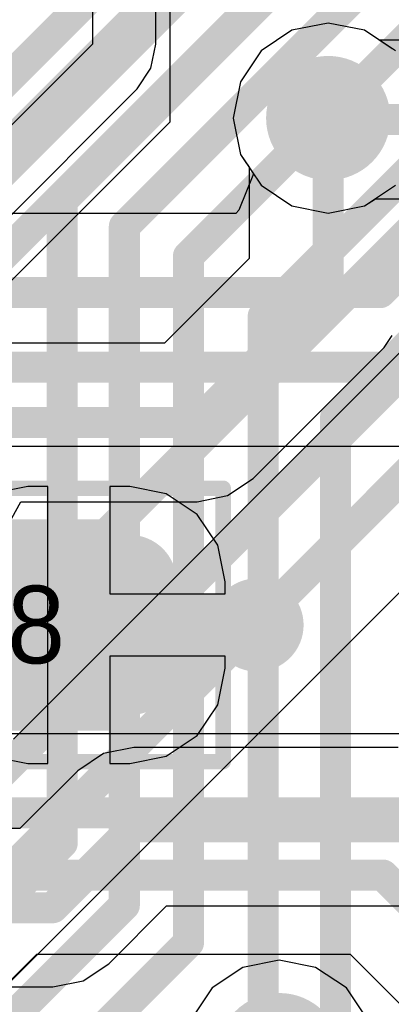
# Model space of a CAD drawing. Header units: millimetres. Extents: x -2 to 68, y -2 to 27.4.
# Tile 479 of 594: x 57 to 58.2, y 5.7 to 8.8. Entities that reach past the tile are written whole.
import ezdxf

# ---------------------------------------------------------------- set-up
doc = ezdxf.new("R2010")
doc.units = ezdxf.units.MM
for name, color, linetype in [('BottomLayer', 5, 'Continuous'), ('DrillGuide', 244, 'Continuous'), ('Mechanical13', 56, 'Continuous'), ('Mechanical15', 56, 'Continuous'), ('Mechanical2', 216, 'Continuous'), ('MidLayer1', 16, 'Continuous'), ('MidLayer2', 76, 'Continuous'), ('MidLayer3', 90, 'Continuous'), ('MidLayer4', 156, 'Continuous'), ('MidLayer5', 130, 'Continuous'), ('MidLayer6', 216, 'Continuous'), ('MidLayer7', 6, 'Continuous'), ('MidLayer8', 54, 'Continuous'), ('MultiLayer', 9, 'Continuous'), ('TopLayer', 1, 'Continuous'), ('TopPaste', 8, 'Continuous'), ('TopSolder', 216, 'Continuous'), ('ViaHoleLayer', 16, 'Continuous')]:
    doc.layers.add(name, color=color, linetype=linetype)

# ---------------------------------------------------------------- blocks, each defined once
blk = doc.blocks.new('CAP_0402_41')
at = {"layer": 'Mechanical13', "const_width": 0.12}
for points in [[(-0.53, 0.28), (-0.53, -0.28)], [(0.53, 0.28), (-0.53, 0.28)], [(0.53, 0.28), (0.53, -0.28)], [(0.53, -0.28), (-0.53, -0.28)]]:
    blk.add_lwpolyline(points, dxfattribs=at)
at = {"layer": 'Mechanical13', "const_width": 0.06}
for points in [[(-0.56, 0.28, 1), (-0.5, 0.28, 1)], [(-0.56, 0.28, 1), (-0.5, 0.28, 1)], [(0.5, 0.28, 1), (0.56, 0.28, 1)], [(0.5, 0.28, 1), (0.56, 0.28, 1)], [(-0.56, -0.28, 1), (-0.5, -0.28, 1)], [(-0.56, -0.28, 1), (-0.5, -0.28, 1)], [(0.5, -0.28, 1), (0.56, -0.28, 1)], [(0.5, -0.28, 1), (0.56, -0.28, 1)]]:
    blk.add_lwpolyline(points, format="xyb", close=True, dxfattribs=at)
at = {"layer": 'Mechanical15', "const_width": 0.05}
for points in [[(-0.9, 0.44), (-0.9, -0.44)], [(0.9, 0.44), (-0.9, 0.44)], [(0.9, 0.44), (0.9, -0.44)], [(0, 0.22), (0, -0.22)], [(0.22, 0), (-0.22, 0)], [(0.9, -0.44), (-0.9, -0.44)]]:
    blk.add_lwpolyline(points, dxfattribs=at)
at = {"layer": 'Mechanical15'}
for points, const_width in [([(-0.9125, 0.44, 1), (-0.8875, 0.44, 1)], 0.025), ([(-0.9125, 0.44, 1), (-0.8875, 0.44, 1)], 0.025), ([(0.8875, 0.44, 1), (0.9125, 0.44, 1)], 0.025), ([(0.8875, 0.44, 1), (0.9125, 0.44, 1)], 0.025), ([(-0.0125, 0.22, 1), (0.0125, 0.22, 1)], 0.025), ([(0.165, 0, 1), (-0.165, 0, 1)], 0.05), ([(-0.2325, 0, 1), (-0.2075, 0, 1)], 0.025), ([(-0.1775, 0, 1), (-0.1525, 0, 1)], 0.025), ([(0.1525, 0, 1), (0.1775, 0, 1)], 0.025), ([(0.2075, 0, 1), (0.2325, 0, 1)], 0.025), ([(-0.0125, -0.22, 1), (0.0125, -0.22, 1)], 0.025), ([(-0.9125, -0.44, 1), (-0.8875, -0.44, 1)], 0.025), ([(-0.9125, -0.44, 1), (-0.8875, -0.44, 1)], 0.025), ([(0.8875, -0.44, 1), (0.9125, -0.44, 1)], 0.025), ([(0.8875, -0.44, 1), (0.9125, -0.44, 1)], 0.025)]:
    blk.add_lwpolyline(points, format="xyb", close=True, dxfattribs=dict(at, const_width=const_width))
at = {"layer": 'TopLayer', "const_width": 0.1508}
for points in [[(-0.6746, 0.1392, 1), (-0.5238, 0.1392, 1)], [(-0.3462, 0.1392, 1), (-0.1954, 0.1392, 1)], [(0.1954, 0.1392, 1), (0.3462, 0.1392, 1)], [(0.5238, 0.1392, 1), (0.6746, 0.1392, 1)], [(-0.6746, -0.1392, 1), (-0.5238, -0.1392, 1)], [(-0.3462, -0.1392, 1), (-0.1954, -0.1392, 1)], [(0.1954, -0.1392, 1), (0.3462, -0.1392, 1)], [(0.5238, -0.1392, 1), (0.6746, -0.1392, 1)]]:
    blk.add_lwpolyline(points, format="xyb", close=True, dxfattribs=at)
at = {"layer": 'TopLayer'}
for points in [[(-0.2708, 0.29), (-0.5992, 0.29), (-0.2708, -0.29), (-0.5992, -0.29)], [(0.2708, -0.29), (0.5992, -0.29), (0.2708, 0.29), (0.5992, 0.29)], [(-0.12, 0.1392), (-0.75, 0.1392), (-0.12, -0.1392), (-0.75, -0.1392)], [(0.12, -0.1392), (0.75, -0.1392), (0.12, 0.1392), (0.75, 0.1392)]]:
    blk.add_solid(points, dxfattribs=at)
at = {"layer": 'TopPaste', "const_width": 0.1508}
for points in [[(-0.6746, 0.1392, 1), (-0.5238, 0.1392, 1)], [(-0.3462, 0.1392, 1), (-0.1954, 0.1392, 1)], [(0.1954, 0.1392, 1), (0.3462, 0.1392, 1)], [(0.5238, 0.1392, 1), (0.6746, 0.1392, 1)], [(-0.6746, -0.1392, 1), (-0.5238, -0.1392, 1)], [(-0.3462, -0.1392, 1), (-0.1954, -0.1392, 1)], [(0.1954, -0.1392, 1), (0.3462, -0.1392, 1)], [(0.5238, -0.1392, 1), (0.6746, -0.1392, 1)]]:
    blk.add_lwpolyline(points, format="xyb", close=True, dxfattribs=at)
at = {"layer": 'TopPaste'}
for points in [[(-0.2708, 0.29), (-0.5992, 0.29), (-0.2708, -0.29), (-0.5992, -0.29)], [(0.2708, -0.29), (0.5992, -0.29), (0.2708, 0.29), (0.5992, 0.29)], [(-0.12, 0.1392), (-0.75, 0.1392), (-0.12, -0.1392), (-0.75, -0.1392)], [(0.12, -0.1392), (0.75, -0.1392), (0.12, 0.1392), (0.75, 0.1392)]]:
    blk.add_solid(points, dxfattribs=at)
at = {"layer": 'TopSolder', "const_width": 0.1508}
for points in [[(-0.6746, 0.1392, 1), (-0.5238, 0.1392, 1)], [(-0.3462, 0.1392, 1), (-0.1954, 0.1392, 1)], [(0.1954, 0.1392, 1), (0.3462, 0.1392, 1)], [(0.5238, 0.1392, 1), (0.6746, 0.1392, 1)], [(-0.6746, -0.1392, 1), (-0.5238, -0.1392, 1)], [(-0.3462, -0.1392, 1), (-0.1954, -0.1392, 1)], [(0.1954, -0.1392, 1), (0.3462, -0.1392, 1)], [(0.5238, -0.1392, 1), (0.6746, -0.1392, 1)]]:
    blk.add_lwpolyline(points, format="xyb", close=True, dxfattribs=at)
at = {"layer": 'TopSolder'}
for points in [[(-0.2708, 0.29), (-0.5992, 0.29), (-0.2708, -0.29), (-0.5992, -0.29)], [(0.2708, -0.29), (0.5992, -0.29), (0.2708, 0.29), (0.5992, 0.29)], [(-0.12, 0.1392), (-0.75, 0.1392), (-0.12, -0.1392), (-0.75, -0.1392)], [(0.12, -0.1392), (0.75, -0.1392), (0.12, 0.1392), (0.75, 0.1392)]]:
    blk.add_solid(points, dxfattribs=at)

msp = doc.modelspace()

# ---------------------------------------------------------------- linework, layer by layer
at = {"layer": 'BottomLayer', "const_width": 0.1}
for points in [[(57.3528, 8.1628), (58.49, 9.3)], [(56.7528, 8.4113), (57.5616, 9.2201)], [(56.9528, 8.3285), (57.7616, 9.1373)], [(57.1528, 8.2456), (57.9616, 9.0544)], [(57.5593, 8.0672), (58.3921, 8.9)], [(57.8, 7.8744), (58.4281, 8.5025)], [(57.1528, 6.1778), (57.1528, 8.2456)], [(57.3528, 5.9778), (57.3528, 8.1628)], [(58.0327, 7.5477), (58.585, 8.1)], [(57.5593, 5.8576), (57.5593, 8.0672)], [(57.8, 5.5), (57.8, 7.8744)], [(58.0327, 5.2709), (58.0327, 7.5477)], [(56.6222, 5.6472), (57.1528, 6.1778)], [(56.9228, 5.5478), (57.3528, 5.9778)], [(57.2798, 5.5781), (57.5593, 5.8576)]]:
    msp.add_lwpolyline(points, dxfattribs=at)
at = {"layer": 'BottomLayer', "const_width": 0.05}
for points in [[(57.1278, 8.2456, 1), (57.1778, 8.2456, 1)], [(57.1278, 8.2456, 1), (57.1778, 8.2456, 1)], [(57.3278, 8.1628, 1), (57.3778, 8.1628, 1)], [(57.3278, 8.1628, 1), (57.3778, 8.1628, 1)], [(57.5343, 8.0672, 1), (57.5843, 8.0672, 1)], [(57.5343, 8.0672, 1), (57.5843, 8.0672, 1)], [(57.775, 7.8744, 1), (57.825, 7.8744, 1)], [(57.775, 7.8744, 1), (57.825, 7.8744, 1)], [(58.0077, 7.5477, 1), (58.0577, 7.5477, 1)], [(58.0077, 7.5477, 1), (58.0577, 7.5477, 1)], [(57.1278, 6.1778, 1), (57.1778, 6.1778, 1)], [(57.1278, 6.1778, 1), (57.1778, 6.1778, 1)], [(57.3278, 5.9778, 1), (57.3778, 5.9778, 1)], [(57.3278, 5.9778, 1), (57.3778, 5.9778, 1)], [(57.5343, 5.8576, 1), (57.5843, 5.8576, 1)], [(57.5343, 5.8576, 1), (57.5843, 5.8576, 1)]]:
    msp.add_lwpolyline(points, format="xyb", close=True, dxfattribs=at)
at = {"layer": 'DrillGuide'}
for points, const_width in [([(57.9591, 8.5117, 1), (58.0591, 8.5117, 1)], 0.1), ([(57.7549, 6.8799, 1), (57.8049, 6.8799, 1)], 0.05)]:
    msp.add_lwpolyline(points, format="xyb", close=True, dxfattribs=dict(at, const_width=const_width))
at = {"layer": 'MidLayer1'}
for p, q in [((58.0091, 8.8176), (57.8921, 8.7943)), ((58.1262, 8.7943), (58.0091, 8.8176)), ((57.8921, 8.7943), (57.7928, 8.728)), ((58.2254, 8.728), (58.1262, 8.7943)), ((57.7928, 8.728), (57.7265, 8.6287)), ((57.7265, 8.6287), (57.7032, 8.5117)), ((57.7032, 8.5117), (57.7265, 8.3946)), ((57.7265, 8.3946), (57.7928, 8.2954)), ((57.7928, 8.2954), (57.8921, 8.2291)), ((58.1262, 8.2291), (58.2254, 8.2954)), ((57.8921, 8.2291), (58.0091, 8.2058)), ((58.0091, 8.2058), (58.1262, 8.2291))]:
    msp.add_line(p, q, dxfattribs=at)
for points, const_width in [([(57.9091, 8.5117, 1), (58.1091, 8.5117, 1)], 0.2), ([(57.7049, 6.8799, 1), (57.8549, 6.8799, 1)], 0.15), ([(57.7516, 5.4953, 1), (57.9516, 5.4953, 1)], 0.2)]:
    msp.add_lwpolyline(points, format="xyb", close=True, dxfattribs=dict(at, const_width=const_width))
at = {"layer": 'MidLayer2'}
for p, q in [((58.0091, 8.8176), (57.8921, 8.7943)), ((58.1262, 8.7943), (58.0091, 8.8176)), ((57.8921, 8.7943), (57.7928, 8.728)), ((58.2254, 8.728), (58.1262, 8.7943)), ((57.7928, 8.728), (57.7265, 8.6287)), ((57.7265, 8.6287), (57.7032, 8.5117)), ((57.7032, 8.5117), (57.7265, 8.3946)), ((57.7265, 8.3946), (57.7685, 8.3318)), ((57.7685, 8.3318), (57.7213, 8.215)), ((57.7213, 8.215), (57.7122, 8.2048)), ((57.7122, 8.2048), (55.6719, 8.2048)), ((56.8374, 7.4551), (58.2777, 7.4551)), ((58.2679, 6.5299), (56.8822, 6.5299)), ((56.9583, 5.7078), (57.0706, 5.8201)), ((57.0706, 5.8201), (58.0795, 5.8201)), ((58.0795, 5.8201), (59.0733, 4.8263))]:
    msp.add_line(p, q, dxfattribs=at)
at = {"layer": 'MidLayer2', "const_width": 0.1}
for points in [[(58.1764, 7.9499), (59.5175, 9.291)], [(55.6719, 7.9499), (58.1764, 7.9499)], [(55.7713, 7.71), (58.2777, 7.71)], [(56.8822, 6.275), (58.2679, 6.275)], [(56.965, 6.075), (58.1851, 6.075)], [(58.1851, 6.075), (59.2535, 5.0066)]]:
    msp.add_lwpolyline(points, dxfattribs=at)
at = {"layer": 'MidLayer2'}
for points, const_width in [([(57.9091, 8.5117, 1), (58.1091, 8.5117, 1)], 0.2), ([(58.1514, 7.9499, 1), (58.2014, 7.9499, 1)], 0.05), ([(58.1514, 7.9499, 1), (58.2014, 7.9499, 1)], 0.05), ([(58.1601, 6.075, 1), (58.2101, 6.075, 1)], 0.05), ([(58.1601, 6.075, 1), (58.2101, 6.075, 1)], 0.05), ([(57.7516, 5.4953, 1), (57.9516, 5.4953, 1)], 0.2)]:
    msp.add_lwpolyline(points, format="xyb", close=True, dxfattribs=dict(at, const_width=const_width))
at = {"layer": 'MidLayer3'}
msp.add_line((56.9611, 5.7072), (59.7847, 8.5309), dxfattribs=at)
at = {"layer": 'MidLayer3', "const_width": 0.1}
for points in [[(55.4364, 6.8824), (58.299, 9.745)], [(55.5358, 6.6424), (58.539, 9.6456)], [(56.1107, 5.5567), (59.8118, 9.2578)], [(56.2347, 5.3413), (60.045, 9.1516)]]:
    msp.add_lwpolyline(points, dxfattribs=at)
at = {"layer": 'MidLayer3', "const_width": 0.2}
for points in [[(57.9091, 8.5117, 1), (58.1091, 8.5117, 1)], [(57.7516, 5.4953, 1), (57.9516, 5.4953, 1)]]:
    msp.add_lwpolyline(points, format="xyb", close=True, dxfattribs=at)
at = {"layer": 'MidLayer4'}
for p, q in [((58.0091, 8.8176), (57.8921, 8.7943)), ((58.1262, 8.7943), (58.0091, 8.8176)), ((57.8921, 8.7943), (57.7928, 8.728)), ((58.1745, 8.762), (58.1262, 8.7943)), ((58.4235, 8.762), (58.1745, 8.762)), ((57.7928, 8.728), (57.7265, 8.6287)), ((57.7265, 8.6287), (57.7032, 8.5117)), ((57.7032, 8.5117), (57.7265, 8.3946)), ((57.7265, 8.3946), (57.7928, 8.2954)), ((57.7928, 8.2954), (57.8921, 8.2291)), ((58.1262, 8.2291), (58.1608, 8.2522)), ((58.1608, 8.2522), (58.405, 8.2522)), ((57.8921, 8.2291), (58.0091, 8.2058)), ((58.0091, 8.2058), (58.1262, 8.2291))]:
    msp.add_line(p, q, dxfattribs=at)
for points, const_width in [([(57.9091, 8.5117, 1), (58.1091, 8.5117, 1)], 0.2), ([(57.9841, 8.5117, 1), (58.0341, 8.5117, 1)], 0.05), ([(57.9887, 8.5071, 1), (58.0387, 8.5071, 1)], 0.05), ([(57.9887, 8.5071, 1), (58.0387, 8.5071, 1)], 0.05), ([(57.7516, 5.4953, 1), (57.9516, 5.4953, 1)], 0.2)]:
    msp.add_lwpolyline(points, format="xyb", close=True, dxfattribs=dict(at, const_width=const_width))
at = {"layer": 'MidLayer4', "const_width": 0.1}
for points in [[(58.0091, 8.5117), (58.0137, 8.5071)], [(58.0137, 8.5071), (58.4235, 8.5071)]]:
    msp.add_lwpolyline(points, dxfattribs=at)
at = {"layer": 'MidLayer5'}
for p, q in [((58.0091, 8.8176), (57.8921, 8.7943)), ((58.1262, 8.7943), (58.0091, 8.8176)), ((57.8921, 8.7943), (57.7928, 8.728)), ((58.2153, 8.7347), (58.1262, 8.7943)), ((57.7928, 8.728), (57.7265, 8.6287)), ((57.7265, 8.6287), (57.7032, 8.5117)), ((57.7032, 8.5117), (57.7265, 8.3946)), ((57.7265, 8.3946), (57.7542, 8.3532)), ((57.7542, 8.3532), (57.7542, 8.0593)), ((57.7542, 8.0593), (57.4816, 7.7867)), ((58.1894, 7.7735), (58.2153, 7.8123)), ((57.4816, 7.7867), (56.5324, 7.7867)), ((57.7674, 7.3515), (58.1894, 7.7735)), ((57.6847, 7.2963), (57.7674, 7.3515)), ((57.5872, 7.2769), (57.6847, 7.2963)), ((56.9485, 7.1499), (57.0198, 7.2769)), ((57.0198, 7.2769), (57.5872, 7.2769))]:
    msp.add_line(p, q, dxfattribs=at)
for points, const_width in [([(57.9091, 8.5117, 1), (58.1091, 8.5117, 1)], 0.2), ([(57.9841, 8.5117, 1), (58.0341, 8.5117, 1)], 0.05), ([(57.9841, 7.9537, 1), (58.0341, 7.9537, 1)], 0.05), ([(57.9841, 7.9537, 1), (58.0341, 7.9537, 1)], 0.05), ([(57.5622, 7.5318, 1), (57.6122, 7.5318, 1)], 0.05), ([(57.5622, 7.5318, 1), (57.6122, 7.5318, 1)], 0.05), ([(57.7516, 5.4953, 1), (57.9516, 5.4953, 1)], 0.2)]:
    msp.add_lwpolyline(points, format="xyb", close=True, dxfattribs=dict(at, const_width=const_width))
at = {"layer": 'MidLayer5', "const_width": 0.1}
for points in [[(58.0091, 7.9537), (58.0091, 8.5117)], [(57.5872, 7.5318), (58.0091, 7.9537)], [(56.5324, 7.5318), (57.5872, 7.5318)]]:
    msp.add_lwpolyline(points, dxfattribs=at)
at = {"layer": 'MidLayer6'}
for p, q in [((56.9955, 6.5129), (59.0632, 8.5807)), ((57.2857, 6.4662), (57.203, 6.4109)), ((57.3832, 6.4856), (57.2857, 6.4662)), ((58.2342, 6.4856), (57.3832, 6.4856)), ((57.203, 6.4109), (57.0168, 6.2248)), ((57.0168, 6.2248), (56.6869, 6.2248)), ((57.3026, 5.7896), (57.4888, 5.9758)), ((57.4888, 5.9758), (58.3397, 5.9758)), ((57.2199, 5.7344), (57.3026, 5.7896)), ((56.9221, 5.715), (57.1224, 5.715)), ((57.1224, 5.715), (57.2199, 5.7344))]:
    msp.add_line(p, q, dxfattribs=at)
at = {"layer": 'MidLayer6', "const_width": 0.1}
for points in [[(56.8152, 6.6932), (58.883, 8.761)], [(57.1224, 5.9699), (57.3832, 6.2307)], [(57.3832, 6.2307), (58.3397, 6.2307)], [(56.6869, 5.9699), (57.1224, 5.9699)]]:
    msp.add_lwpolyline(points, dxfattribs=at)
at = {"layer": 'MidLayer6'}
for points, const_width in [([(57.9091, 8.5117, 1), (58.1091, 8.5117, 1)], 0.2), ([(57.3582, 6.2307, 1), (57.4082, 6.2307, 1)], 0.05), ([(57.3582, 6.2307, 1), (57.4082, 6.2307, 1)], 0.05), ([(57.0974, 5.9699, 1), (57.1474, 5.9699, 1)], 0.05), ([(57.0974, 5.9699, 1), (57.1474, 5.9699, 1)], 0.05), ([(57.7516, 5.4953, 1), (57.9516, 5.4953, 1)], 0.2)]:
    msp.add_lwpolyline(points, format="xyb", close=True, dxfattribs=dict(at, const_width=const_width))
at = {"layer": 'MidLayer7'}
for p, q in [((57.25, 17.0205), (57.25, 8.75)), ((57.4539, 8.75), (57.4539, 13.7127)), ((58.0091, 8.8176), (57.8921, 8.7943)), ((58.1262, 8.7943), (58.0091, 8.8176)), ((57.8921, 8.7943), (57.7928, 8.728)), ((58.2254, 8.728), (58.1262, 8.7943)), ((57.25, 8.75), (55.5, 7)), ((57.4384, 8.672), (57.4539, 8.75)), ((57.7928, 8.728), (57.7265, 8.6287)), ((57.3942, 8.6058), (57.4384, 8.672)), ((57.7265, 8.6287), (57.7032, 8.5117)), ((55.6442, 6.8558), (57.3942, 8.6058)), ((57.7032, 8.5117), (57.7265, 8.3946)), ((57.7265, 8.3946), (57.7928, 8.2954)), ((57.7928, 8.2954), (57.8921, 8.2291)), ((58.1262, 8.2291), (58.2254, 8.2954)), ((57.8921, 8.2291), (58.0091, 8.2058)), ((58.0091, 8.2058), (58.1262, 8.2291)), ((57.8516, 5.8011), (57.7346, 5.7779)), ((57.9687, 5.7779), (57.8516, 5.8011)), ((57.7346, 5.7779), (57.6353, 5.7116)), ((58.0679, 5.7116), (57.9687, 5.7779)), ((57.6353, 5.7116), (57.569, 5.6123)), ((58.1342, 5.6123), (58.0679, 5.7116))]:
    msp.add_line(p, q, dxfattribs=at)
at = {"layer": 'MidLayer7', "const_width": 0.2}
for points in [[(57.9091, 8.5117, 1), (58.1091, 8.5117, 1)], [(57.7516, 5.4953, 1), (57.9516, 5.4953, 1)]]:
    msp.add_lwpolyline(points, format="xyb", close=True, dxfattribs=at)
at = {"layer": 'MidLayer8'}
for p, q in [((57.5, 8.5), (57.5, 11)), ((57.25, 10.7961), (57.25, 8.75)), ((58.0091, 8.8176), (57.8921, 8.7943)), ((58.1262, 8.7943), (58.0091, 8.8176)), ((57.8921, 8.7943), (57.7928, 8.728)), ((58.2254, 8.728), (58.1262, 8.7943)), ((57.25, 8.75), (55.5, 7)), ((57.7928, 8.728), (57.7265, 8.6287)), ((57.7265, 8.6287), (57.7032, 8.5117)), ((56.4153, 7.4153), (57.5, 8.5)), ((57.7032, 8.5117), (57.7265, 8.3946)), ((57.7265, 8.3946), (57.7928, 8.2954)), ((57.7928, 8.2954), (57.8921, 8.2291)), ((58.1262, 8.2291), (58.2254, 8.2954)), ((57.8921, 8.2291), (58.0091, 8.2058)), ((58.0091, 8.2058), (58.1262, 8.2291)), ((57.8516, 5.8011), (57.7346, 5.7779)), ((57.9687, 5.7779), (57.8516, 5.8011)), ((57.7346, 5.7779), (57.6353, 5.7116)), ((58.0679, 5.7116), (57.9687, 5.7779)), ((57.6353, 5.7116), (57.569, 5.6123)), ((58.1342, 5.6123), (58.0679, 5.7116))]:
    msp.add_line(p, q, dxfattribs=at)
at = {"layer": 'MidLayer8', "const_width": 0.2}
for points in [[(57.9091, 8.5117, 1), (58.1091, 8.5117, 1)], [(57.7516, 5.4953, 1), (57.9516, 5.4953, 1)]]:
    msp.add_lwpolyline(points, format="xyb", close=True, dxfattribs=at)
at = {"layer": 'MultiLayer'}
for points, const_width in [([(57.9091, 8.5117, 1), (58.1091, 8.5117, 1)], 0.2), ([(57.7049, 6.8799, 1), (57.8549, 6.8799, 1)], 0.15), ([(57.7516, 5.4953, 1), (57.9516, 5.4953, 1)], 0.2)]:
    msp.add_lwpolyline(points, format="xyb", close=True, dxfattribs=dict(at, const_width=const_width))
at = {"layer": 'TopLayer'}
for p, q in [((57.0418, 7.3257), (56.9245, 7.3024)), ((57.106, 7.3257), (57.0418, 7.3257)), ((57.106, 6.8799), (57.106, 7.3257)), ((57.3702, 7.3257), (57.306, 7.3257)), ((57.306, 7.3257), (57.306, 6.9799)), ((57.4876, 7.3024), (57.3702, 7.3257)), ((57.5871, 7.2359), (57.4876, 7.3024)), ((57.6536, 7.1364), (57.5871, 7.2359)), ((57.6769, 7.0191), (57.6536, 7.1364)), ((57.6769, 6.9799), (57.6769, 7.0191)), ((57.306, 6.9799), (57.6769, 6.9799)), ((57.106, 6.434), (57.106, 6.8799)), ((57.6769, 6.7799), (57.306, 6.7799)), ((57.306, 6.7799), (57.306, 6.434)), ((57.6769, 6.7407), (57.6769, 6.7799)), ((57.6536, 6.6233), (57.6769, 6.7407)), ((57.5871, 6.5238), (57.6536, 6.6233)), ((57.4876, 6.4573), (57.5871, 6.5238)), ((56.9245, 6.4573), (57.0418, 6.434)), ((57.0418, 6.434), (57.106, 6.434)), ((57.306, 6.434), (57.3702, 6.434)), ((57.3702, 6.434), (57.4876, 6.4573))]:
    msp.add_line(p, q, dxfattribs=at)
for points, const_width in [([(57.7049, 6.8799, 1), (57.8549, 6.8799, 1)], 0.15), ([(57.156, 6.8799, 1), (57.256, 6.8799, 1)], 0.1), ([(57.7299, 6.8799, 1), (57.8299, 6.8799, 1)], 0.1)]:
    msp.add_lwpolyline(points, format="xyb", close=True, dxfattribs=dict(at, const_width=const_width))
at = {"layer": 'TopLayer', "const_width": 0.2}
msp.add_lwpolyline([(57.206, 6.8799), (57.7799, 6.8799)], dxfattribs=at)
at = {"layer": 'ViaHoleLayer'}
for points, const_width in [([(57.9591, 8.5117, 1), (58.0591, 8.5117, 1)], 0.1), ([(57.7549, 6.8799, 1), (57.8049, 6.8799, 1)], 0.05)]:
    msp.add_lwpolyline(points, format="xyb", close=True, dxfattribs=dict(at, const_width=const_width))

# ---------------------------------------------------------------- block references
at = {"rotation": 180}
msp.add_blockref('CAP_0402_41', (56.771, 6.8799), dxfattribs=at)

# ---------------------------------------------------------------- texts
at = {"layer": 'Mechanical2'}
msp.add_text('C118', height=0.25, dxfattribs=at).set_placement((56.3626, 6.7564))

doc.saveas('drawing.dxf')
